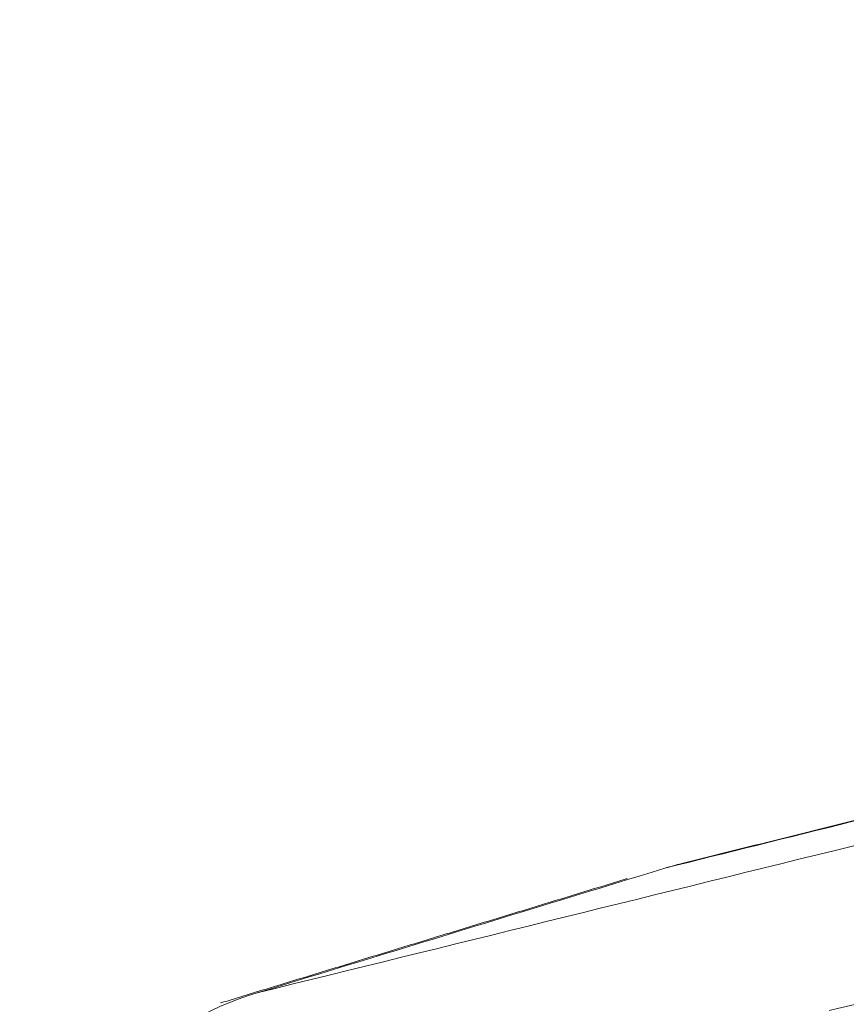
# Model space of a CAD drawing. Header units: millimetres. Extents: x 990 to 1809, y 0 to 562.
# Tile 489 of 550: x 1583.38 to 1584.175, y 215.144 to 216.09. Entities that reach past the tile are written whole.
import ezdxf

# ---------------------------------------------------------------- set-up
doc = ezdxf.new("R2010")
doc.units = ezdxf.units.MM
doc.layers.add('1', color=7, linetype='Continuous', true_color=0xffffff)

msp = doc.modelspace()

# ---------------------------------------------------------------- linework, layer by layer
at = {"layer": '1', "color": 7, "linetype": 'Continuous', "lineweight": 18}
for centre, major_axis, ratio, start_param, end_param in [((1584.13798, 214.79393), (0.12071, -0.48521), 0.8013, 3.141992, 3.184321), ((1583.74568, 214.67407), (-0.11958, 0.48549), 0.819691, 0.044628, 0.783782)]:
    msp.add_ellipse(centre, major_axis=major_axis, ratio=ratio, start_param=start_param, end_param=end_param, dxfattribs=at)
for points, knots in [([(1587.26128, 216.08574), (1587.06776, 216.03759), (1586.87424, 215.98944), (1585.90663, 215.74872), (1585.13254, 215.55613), (1584.23923, 215.33389), (1584.12, 215.30423), (1584.00077, 215.27456)], [0, 0, 0, 0, 0.17806, 0.17806, 0.890298, 0.890298, 1, 1, 1, 1]), ([(1583.60847, 215.1547), (1583.79387, 215.20037), (1583.97926, 215.24603), (1584.90624, 215.47434), (1585.64782, 215.65699), (1586.50362, 215.86778), (1586.61784, 215.89591), (1586.73206, 215.92404)], [0, 0, 0, 0, 0.17806, 0.17806, 0.890298, 0.890298, 1, 1, 1, 1]), ([(1584.71654, 215.07172), (1584.6681, 215.09347), (1584.61981, 215.11121), (1584.52357, 215.13863), (1584.47622, 215.14815), (1584.383, 215.1591), (1584.33713, 215.16054), (1584.24687, 215.15533), (1584.20249, 215.14869), (1584.15887, 215.13785)], [0, 0, 0, 0, 0.25, 0.25, 0.5, 0.5, 0.75, 0.75, 1, 1, 1, 1])]:
    msp.add_open_spline(points, degree=3, knots=knots, dxfattribs=at)
for points, degree in [([(1587.27778, 216.09031), (1585.64752, 215.68472), (1584.01727, 215.27914)], 2), ([(1584.00077, 215.27456), (1583.87001, 215.23461), (1583.73924, 215.19466), (1583.60847, 215.1547)], 3), ([(1583.96466, 215.26457), (1583.57344, 215.14504)], 1)]:
    msp.add_open_spline(points, degree=degree, dxfattribs=at)

doc.saveas('drawing.dxf')
